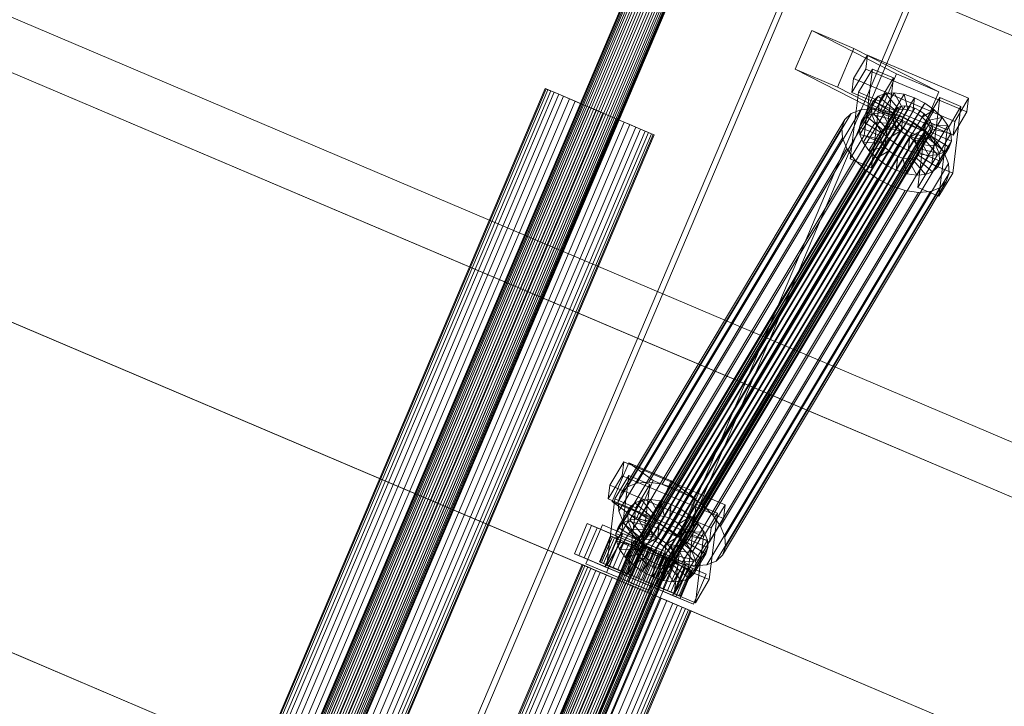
# Model space of a CAD drawing. Header units: millimetres. Extents: x -4738 to 65662, y -68080 to 6847.
# Tile 555 of 656: x 20043 to 20464, y -18955 to -18662. Entities that reach past the tile are written whole.
import ezdxf

# ---------------------------------------------------------------- set-up
doc = ezdxf.new("R2010")
doc.units = ezdxf.units.MM
doc.layers.add('superior_C10', color=7, linetype='Continuous', lineweight=0)

msp = doc.modelspace()

# ---------------------------------------------------------------- linework, layer by layer
at = {"layer": 'superior_C10'}
for p, q in [((27880.277, -21988.995), (18436.834, -17980.274)), ((18437.764, -17980.669), (27881.207, -21989.39)), ((21080.319, -18928.609), (19998.148, -18469.229)), ((20007.375, -18473.146), (21089.546, -18932.526)), ((21116.304, -18943.884), (20034.133, -18484.505)), ((20041.514, -18487.638), (21123.686, -18947.018)), ((20332.979, -18578.773), (19989.12, -19388.811)), ((19989.273, -19388.876), (20333.132, -18578.838)), ((20333.389, -18578.947), (19989.53, -19388.985)), ((20333.839, -18579.138), (19989.98, -19389.176)), ((20334.335, -18579.349), (19990.476, -19389.387)), ((20335.05, -18579.652), (19991.191, -19389.69)), ((20335.752, -18579.95), (19991.893, -19389.988)), ((20336.684, -18580.346), (19992.825, -19390.384)), ((20337.544, -18580.711), (19993.685, -19390.749)), ((20338.629, -18581.172), (19994.77, -19391.209)), ((20339.588, -18581.579), (19995.729, -19391.616)), ((20340.752, -18582.073), (19996.893, -19392.111)), ((20341.745, -18582.494), (19997.886, -19392.532)), ((20342.91, -18582.989), (19999.05, -19393.026)), ((20343.868, -18583.396), (20000.009, -19393.433)), ((20344.954, -18583.856), (20001.094, -19393.894)), ((20345.813, -18584.221), (20001.954, -19394.259)), ((20346.745, -18584.617), (20002.886, -19394.655)), ((20347.447, -18584.915), (20003.588, -19394.953)), ((20348.162, -18585.218), (20004.303, -19395.256)), ((20348.659, -18585.429), (20004.799, -19395.467)), ((20349.108, -18585.62), (20005.249, -19395.658)), ((20349.365, -18585.729), (20005.506, -19395.767)), ((20349.518, -18585.794), (20005.659, -19395.832)), ((20051.847, -19399.143), (20383.983, -18616.72)), ((20386.198, -18617.66), (20054.061, -19400.083)), ((20429.795, -18636.167), (20097.659, -19418.59)), ((20099.873, -19419.53), (20432.01, -18637.107)), ((20362.38, -18821.24), (19956.437, -18648.918)), ((19957.536, -18649.385), (20363.478, -18821.707)), ((20374.489, -18682.746), (20381.569, -18666.198)), ((20381.569, -18666.198), (20399.605, -18673.855)), ((20381.569, -18666.198), (20417.841, -18684.712)), ((20399.605, -18673.855), (20392.525, -18690.402)), ((20399.414, -18686.692), (20405.366, -18676.76)), ((20399.605, -18673.855), (20435.877, -18692.368)), ((20405.366, -18676.76), (20404.642, -18682.684)), ((20405.366, -18676.76), (20448.673, -18695.087)), ((20392.525, -18690.402), (20374.489, -18682.746)), ((20410.761, -18701.259), (20374.489, -18682.746)), ((20404.642, -18682.684), (20398.69, -18692.616)), ((20401.541, -18692.576), (20407.493, -18682.644)), ((20407.493, -18682.644), (20404.018, -18711.079)), ((20447.949, -18701.011), (20404.642, -18682.684)), ((20407.493, -18682.644), (20416.516, -18686.463)), ((20417.841, -18684.712), (20410.761, -18701.259)), ((20435.877, -18692.368), (20417.841, -18684.712)), ((20398.69, -18692.616), (20399.414, -18686.692)), ((20442.721, -18705.019), (20399.414, -18686.692)), ((20416.516, -18686.463), (20410.564, -18696.395)), ((20413.04, -18714.897), (20416.516, -18686.463)), ((20267.562, -18690.983), (20024.399, -19263.808)), ((20024.832, -19263.992), (20267.995, -18691.166)), ((20268.72, -18691.474), (20025.557, -19264.3)), ((20269.988, -18692.013), (20026.825, -19264.838)), ((20271.389, -18692.607), (20028.226, -19265.433)), ((20273.407, -18693.464), (20030.244, -19266.289)), ((20267.562, -18690.983), (20268.72, -18691.474)), ((20267.995, -18691.166), (20267.562, -18690.983)), ((20269.988, -18692.013), (20267.995, -18691.166)), ((20268.72, -18691.474), (20271.389, -18692.607)), ((20273.407, -18693.464), (20269.988, -18692.013)), ((20271.389, -18692.607), (20275.388, -18694.305)), ((20278.018, -18695.421), (20273.407, -18693.464)), ((20392.525, -18690.402), (20428.798, -18708.915)), ((20398.066, -18721.011), (20401.541, -18692.576)), ((20398.69, -18692.616), (20441.997, -18710.943)), ((20410.564, -18696.395), (20401.541, -18692.576)), ((20413.056, -18693.093), (20407.955, -18701.606)), ((20410.047, -18694.271), (20413.056, -18693.093)), ((20416.825, -18692.807), (20411.724, -18701.32)), ((20413.056, -18693.093), (20416.825, -18692.807)), ((20418.924, -18699.982), (20413.056, -18693.093)), ((20421.097, -18693.432), (20415.995, -18701.945)), ((20420.709, -18699.846), (20416.825, -18692.807)), ((20416.825, -18692.807), (20421.097, -18693.432)), ((20422.733, -18700.142), (20421.097, -18693.432)), ((20421.097, -18693.432), (20425.581, -18694.926)), ((20428.798, -18708.915), (20435.877, -18692.368)), ((20275.388, -18694.305), (20032.225, -19267.13)), ((20278.018, -18695.421), (20034.855, -19268.247)), ((20280.445, -18696.451), (20037.281, -19269.277)), ((20283.507, -18697.751), (20040.344, -19270.577)), ((20275.388, -18694.305), (20280.445, -18696.451)), ((20283.507, -18697.751), (20278.018, -18695.421)), ((20280.445, -18696.451), (20286.213, -18698.9)), ((20289.5, -18700.295), (20283.507, -18697.751)), ((20408.003, -18696.261), (20402.901, -18704.774)), ((20410.047, -18694.271), (20404.946, -18702.785)), ((20407.063, -18698.927), (20408.003, -18696.261)), ((20410.564, -18696.395), (20407.089, -18724.829)), ((20408.003, -18696.261), (20410.047, -18694.271)), ((20416.53, -18701.482), (20408.003, -18696.261)), ((20417.499, -18700.54), (20410.047, -18694.271)), ((20425.581, -18694.926), (20420.479, -18703.44)), ((20424.857, -18700.85), (20425.581, -18694.926)), ((20429.971, -18697.187), (20424.869, -18705.701)), ((20425.581, -18694.926), (20429.971, -18697.187)), ((20426.936, -18701.921), (20429.971, -18697.187)), ((20429.971, -18697.187), (20433.968, -18700.061)), ((20430.413, -18704.795), (20436.365, -18694.863)), ((20436.365, -18694.863), (20432.89, -18723.297)), ((20436.365, -18694.863), (20445.387, -18698.681)), ((20448.673, -18695.087), (20442.721, -18705.019)), ((20447.949, -18701.011), (20448.673, -18695.087)), ((20286.213, -18698.9), (20043.05, -19271.725)), ((20289.5, -18700.295), (20046.337, -19273.121)), ((20292.302, -18701.484), (20049.138, -19274.31)), ((20286.213, -18698.9), (20292.302, -18701.484)), ((20295.588, -18702.88), (20289.5, -18700.295)), ((20292.302, -18701.484), (20298.294, -18704.028)), ((20398.476, -18701.61), (20302.822, -18861.233)), ((20305.976, -18886.489), (20416.935, -18701.326)), ((20417.381, -18700.064), (20306.422, -18885.226)), ((20402.499, -18700.035), (20306.845, -18859.658)), ((20418.349, -18699.121), (20307.39, -18884.283)), ((20419.774, -18698.563), (20308.815, -18883.725)), ((20421.56, -18698.427), (20310.601, -18883.59)), ((20407.537, -18699.653), (20311.883, -18859.276)), ((20423.583, -18698.724), (20312.624, -18883.886)), ((20425.707, -18699.431), (20314.748, -18884.594)), ((20427.786, -18700.502), (20316.827, -18885.665)), ((20413.248, -18700.489), (20317.594, -18860.111)), ((20429.68, -18701.864), (20318.721, -18887.026)), ((20395.743, -18704.27), (20398.476, -18701.61)), ((20398.476, -18701.61), (20402.499, -18700.035)), ((20401.961, -18707.44), (20407.063, -18698.927)), ((20402.499, -18700.035), (20407.537, -18699.653)), ((20407.955, -18701.606), (20404.946, -18702.785)), ((20407.291, -18702.087), (20407.063, -18698.927)), ((20407.063, -18698.927), (20416.085, -18702.745)), ((20407.537, -18699.653), (20413.248, -18700.489)), ((20411.724, -18701.32), (20407.955, -18701.606)), ((20407.955, -18701.606), (20413.822, -18708.495)), ((20410.761, -18701.259), (20428.798, -18708.915)), ((20411.429, -18709.996), (20416.53, -18701.482)), ((20415.995, -18701.945), (20411.724, -18701.32)), ((20411.724, -18701.32), (20415.608, -18708.359)), ((20412.397, -18709.053), (20417.499, -18700.54)), ((20413.248, -18700.489), (20419.242, -18702.486)), ((20413.822, -18708.495), (20418.924, -18699.982)), ((20415.608, -18708.359), (20420.709, -18699.846)), ((20420.479, -18703.44), (20415.995, -18701.945)), ((20415.995, -18701.945), (20417.631, -18708.656)), ((20416.53, -18701.482), (20416.085, -18702.745)), ((20417.499, -18700.54), (20416.53, -18701.482)), ((20416.935, -18701.326), (20417.381, -18700.064)), ((20417.043, -18702.823), (20416.935, -18701.326)), ((20417.381, -18700.064), (20418.349, -18699.121)), ((20418.924, -18699.982), (20417.499, -18700.54)), ((20417.631, -18708.656), (20422.733, -18700.142)), ((20418.349, -18699.121), (20419.774, -18698.563)), ((20420.709, -18699.846), (20418.924, -18699.982)), ((20419.755, -18709.363), (20424.857, -18700.85)), ((20419.774, -18698.563), (20421.56, -18698.427)), ((20422.733, -18700.142), (20420.709, -18699.846)), ((20421.56, -18698.427), (20423.583, -18698.724)), ((20421.835, -18710.434), (20426.936, -18701.921)), ((20424.857, -18700.85), (20422.733, -18700.142)), ((20423.583, -18698.724), (20425.707, -18699.431)), ((20426.936, -18701.921), (20424.857, -18700.85)), ((20425.707, -18699.431), (20427.786, -18700.502)), ((20428.829, -18703.283), (20426.936, -18701.921)), ((20427.786, -18700.502), (20429.68, -18701.864)), ((20428.829, -18703.283), (20433.968, -18700.061)), ((20433.968, -18700.061), (20428.866, -18708.575)), ((20429.68, -18701.864), (20431.258, -18703.423)), ((20433.968, -18700.061), (20437.299, -18703.353)), ((20445.387, -18698.681), (20439.435, -18708.613)), ((20441.912, -18727.115), (20445.387, -18698.681)), ((20441.997, -18710.943), (20447.949, -18701.011)), ((20295.588, -18702.88), (20052.425, -19275.705)), ((20298.294, -18704.028), (20055.131, -19276.854)), ((20301.357, -18705.328), (20058.194, -19278.154)), ((20301.357, -18705.328), (20295.588, -18702.88)), ((20298.294, -18704.028), (20303.783, -18706.358)), ((20395.743, -18704.27), (20300.089, -18863.893)), ((20306.413, -18707.475), (20301.357, -18705.328)), ((20417.043, -18702.823), (20306.084, -18887.986)), ((20417.697, -18704.452), (20306.738, -18889.615)), ((20418.853, -18706.103), (20307.894, -18891.265)), ((20431.258, -18703.423), (20320.299, -18888.585)), ((20432.413, -18705.073), (20321.454, -18890.235)), ((20419.242, -18702.486), (20323.588, -18862.109)), ((20425.111, -18705.509), (20329.456, -18865.132)), ((20394.486, -18707.834), (20395.743, -18704.27)), ((20402.901, -18704.774), (20401.961, -18707.44)), ((20407.291, -18702.087), (20402.189, -18710.6)), ((20404.946, -18702.785), (20402.901, -18704.774)), ((20402.901, -18704.774), (20411.429, -18709.996)), ((20408.672, -18705.527), (20403.57, -18714.04)), ((20404.946, -18702.785), (20412.397, -18709.053)), ((20416.193, -18704.242), (20407.291, -18702.087)), ((20408.672, -18705.527), (20407.291, -18702.087)), ((20416.847, -18705.871), (20408.672, -18705.527)), ((20411.111, -18709.01), (20408.672, -18705.527)), ((20416.085, -18702.745), (20410.983, -18711.258)), ((20411.091, -18712.755), (20416.193, -18704.242)), ((20411.746, -18714.385), (20416.847, -18705.871)), ((20416.085, -18702.745), (20416.193, -18704.242)), ((20416.193, -18704.242), (20416.847, -18705.871)), ((20416.847, -18705.871), (20418.003, -18707.522)), ((20417.697, -18704.452), (20417.043, -18702.823)), ((20418.853, -18706.103), (20417.697, -18704.452)), ((20420.431, -18707.662), (20418.853, -18706.103)), ((20419.242, -18702.486), (20425.111, -18705.509)), ((20420.479, -18703.44), (20419.755, -18709.363)), ((20424.869, -18705.701), (20420.479, -18703.44)), ((20424.869, -18705.701), (20421.835, -18710.434)), ((20423.728, -18711.796), (20428.829, -18703.283)), ((20428.866, -18708.575), (20424.869, -18705.701)), ((20425.111, -18705.509), (20430.454, -18709.351)), ((20425.306, -18713.355), (20430.408, -18704.842)), ((20426.938, -18733.229), (20430.413, -18704.795)), ((20430.408, -18704.842), (20428.829, -18703.283)), ((20430.408, -18704.842), (20437.299, -18703.353)), ((20431.563, -18706.492), (20430.408, -18704.842)), ((20439.435, -18708.613), (20430.413, -18704.795)), ((20431.258, -18703.423), (20432.413, -18705.073)), ((20437.299, -18703.353), (20432.198, -18711.866)), ((20432.413, -18705.073), (20433.067, -18706.702)), ((20437.299, -18703.353), (20439.739, -18706.837)), ((20442.721, -18705.019), (20441.997, -18710.943)), ((20303.783, -18706.358), (20060.62, -19279.184)), ((20306.413, -18707.475), (20063.25, -19280.3)), ((20308.394, -18708.316), (20065.231, -19281.141)), ((20310.412, -18709.172), (20067.249, -19281.998)), ((20311.813, -18709.767), (20068.65, -19282.592)), ((20313.081, -18710.305), (20069.918, -19283.131)), ((20298.832, -18867.457), (20394.486, -18707.834)), ((20303.783, -18706.358), (20308.394, -18708.316)), ((20310.412, -18709.172), (20306.413, -18707.475)), ((20308.394, -18708.316), (20311.813, -18709.767)), ((20420.431, -18707.662), (20309.472, -18892.824)), ((20313.081, -18710.305), (20310.412, -18709.172)), ((20422.324, -18709.023), (20311.365, -18894.186)), ((20311.813, -18709.767), (20313.807, -18710.613)), ((20314.239, -18710.797), (20313.081, -18710.305)), ((20424.404, -18710.094), (20313.445, -18895.257)), ((20431.762, -18710.404), (20320.803, -18895.567)), ((20432.73, -18709.462), (20321.771, -18894.624)), ((20433.067, -18706.702), (20322.108, -18891.865)), ((20433.175, -18708.199), (20322.217, -18893.362)), ((20430.454, -18709.351), (20334.8, -18868.974)), ((20394.791, -18712.059), (20394.486, -18707.834)), ((20410.983, -18711.258), (20401.961, -18707.44)), ((20401.961, -18707.44), (20402.189, -18710.6)), ((20411.111, -18709.01), (20406.009, -18717.524)), ((20410.983, -18711.258), (20411.429, -18709.996)), ((20418.003, -18707.522), (20411.111, -18709.01)), ((20414.443, -18712.302), (20411.111, -18709.01)), ((20411.429, -18709.996), (20412.397, -18709.053)), ((20412.397, -18709.053), (20413.822, -18708.495)), ((20412.901, -18716.035), (20418.003, -18707.522)), ((20413.822, -18708.495), (20415.608, -18708.359)), ((20419.581, -18709.081), (20414.443, -18712.302)), ((20414.479, -18717.594), (20419.581, -18709.081)), ((20415.608, -18708.359), (20417.631, -18708.656)), ((20416.372, -18718.955), (20421.474, -18710.442)), ((20417.631, -18708.656), (20419.755, -18709.363)), ((20418.003, -18707.522), (20419.581, -18709.081)), ((20421.474, -18710.442), (20418.44, -18715.176)), ((20419.581, -18709.081), (20421.474, -18710.442)), ((20419.755, -18709.363), (20421.835, -18710.434)), ((20422.324, -18709.023), (20420.431, -18707.662)), ((20421.474, -18710.442), (20423.553, -18711.513)), ((20421.835, -18710.434), (20423.728, -18711.796)), ((20424.404, -18710.094), (20422.324, -18709.023)), ((20428.866, -18708.575), (20423.728, -18711.796)), ((20426.528, -18710.802), (20424.404, -18710.094)), ((20426.462, -18715.005), (20431.563, -18706.492)), ((20427.116, -18716.634), (20432.217, -18708.121)), ((20427.224, -18718.131), (20432.325, -18709.618)), ((20432.198, -18711.866), (20428.866, -18708.575)), ((20431.762, -18710.404), (20430.336, -18710.962)), ((20430.454, -18709.351), (20434.908, -18713.751)), ((20432.217, -18708.121), (20431.563, -18706.492)), ((20431.563, -18706.492), (20439.739, -18706.837)), ((20432.73, -18709.462), (20431.762, -18710.404)), ((20431.88, -18710.881), (20432.325, -18709.618)), ((20432.325, -18709.618), (20432.217, -18708.121)), ((20432.217, -18708.121), (20441.119, -18710.276)), ((20432.325, -18709.618), (20441.347, -18713.436)), ((20433.175, -18708.199), (20432.73, -18709.462)), ((20433.067, -18706.702), (20433.175, -18708.199)), ((20439.739, -18706.837), (20434.637, -18715.35)), ((20439.435, -18708.613), (20435.96, -18737.047)), ((20441.119, -18710.276), (20436.018, -18718.789)), ((20439.739, -18706.837), (20441.119, -18710.276)), ((20441.119, -18710.276), (20441.347, -18713.436)), ((20313.807, -18710.613), (20070.643, -19283.439)), ((20314.239, -18710.797), (20071.076, -19283.622)), ((20394.791, -18712.059), (20299.137, -18871.682)), ((20313.807, -18710.613), (20314.239, -18710.797)), ((20426.528, -18710.802), (20315.569, -18895.964)), ((20428.551, -18711.098), (20317.592, -18896.261)), ((20430.336, -18710.962), (20319.377, -18896.125)), ((20434.908, -18713.751), (20339.254, -18873.374)), ((20396.637, -18716.657), (20394.791, -18712.059)), ((20404.018, -18711.079), (20398.066, -18721.011)), ((20402.189, -18710.6), (20411.091, -18712.755)), ((20402.189, -18710.6), (20403.57, -18714.04)), ((20403.57, -18714.04), (20411.746, -18714.385)), ((20403.57, -18714.04), (20406.009, -18717.524)), ((20413.04, -18714.897), (20404.018, -18711.079)), ((20414.443, -18712.302), (20409.341, -18720.815)), ((20411.091, -18712.755), (20410.983, -18711.258)), ((20411.746, -18714.385), (20411.091, -18712.755)), ((20412.901, -18716.035), (20411.746, -18714.385)), ((20418.44, -18715.176), (20414.443, -18712.302)), ((20418.452, -18720.026), (20423.553, -18711.513)), ((20420.576, -18720.734), (20425.677, -18712.221)), ((20422.599, -18721.03), (20427.701, -18712.517)), ((20423.553, -18711.513), (20422.829, -18717.437)), ((20423.553, -18711.513), (20425.677, -18712.221)), ((20423.728, -18711.796), (20425.306, -18713.355)), ((20424.385, -18720.895), (20429.486, -18712.381)), ((20432.198, -18711.866), (20425.306, -18713.355)), ((20425.306, -18713.355), (20426.462, -18715.005)), ((20425.677, -18712.221), (20427.313, -18718.931)), ((20425.677, -18712.221), (20427.701, -18712.517)), ((20425.81, -18720.336), (20430.911, -18711.823)), ((20428.551, -18711.098), (20426.528, -18710.802)), ((20426.778, -18719.394), (20431.88, -18710.881)), ((20427.701, -18712.517), (20429.486, -18712.381)), ((20427.701, -18712.517), (20431.585, -18719.556)), ((20430.336, -18710.962), (20428.551, -18711.098)), ((20429.486, -18712.381), (20430.911, -18711.823)), ((20429.486, -18712.381), (20435.354, -18719.27)), ((20430.911, -18711.823), (20431.88, -18710.881)), ((20430.911, -18711.823), (20438.363, -18718.092)), ((20431.88, -18710.881), (20440.407, -18716.102)), ((20434.637, -18715.35), (20432.198, -18711.866)), ((20434.908, -18713.751), (20438.169, -18718.408)), ((20441.347, -18713.436), (20436.246, -18721.949)), ((20441.347, -18713.436), (20440.407, -18716.102)), ((20396.637, -18716.657), (20300.983, -18876.28)), ((20438.169, -18718.408), (20342.515, -18878.031)), ((20399.898, -18721.314), (20396.637, -18716.657)), ((20406.009, -18717.524), (20412.901, -18716.035)), ((20406.009, -18717.524), (20409.341, -18720.815)), ((20407.089, -18724.829), (20413.04, -18714.897)), ((20409.341, -18720.815), (20414.479, -18717.594)), ((20414.479, -18717.594), (20412.901, -18716.035)), ((20418.44, -18715.176), (20413.338, -18723.689)), ((20416.372, -18718.955), (20414.479, -18717.594)), ((20422.829, -18717.437), (20417.728, -18725.95)), ((20422.829, -18717.437), (20418.44, -18715.176)), ((20427.313, -18718.931), (20422.829, -18717.437)), ((20434.637, -18715.35), (20426.462, -18715.005)), ((20426.462, -18715.005), (20427.116, -18716.634)), ((20427.224, -18718.131), (20426.778, -18719.394)), ((20436.018, -18718.789), (20427.116, -18716.634)), ((20427.116, -18716.634), (20427.224, -18718.131)), ((20436.246, -18721.949), (20427.224, -18718.131)), ((20438.363, -18718.092), (20433.261, -18726.605)), ((20436.018, -18718.789), (20434.637, -18715.35)), ((20440.407, -18716.102), (20435.306, -18724.615)), ((20438.363, -18718.092), (20435.354, -18719.27)), ((20436.246, -18721.949), (20436.018, -18718.789)), ((20438.169, -18718.408), (20440.015, -18723.006)), ((20440.407, -18716.102), (20438.363, -18718.092)), ((20399.898, -18721.314), (20304.244, -18880.937)), ((20440.015, -18723.006), (20344.361, -18882.629)), ((20398.066, -18721.011), (20407.089, -18724.829)), ((20404.352, -18725.714), (20399.898, -18721.314)), ((20409.341, -18720.815), (20413.338, -18723.689)), ((20413.338, -18723.689), (20416.372, -18718.955)), ((20418.452, -18720.026), (20416.372, -18718.955)), ((20417.728, -18725.95), (20418.452, -18720.026)), ((20420.576, -18720.734), (20418.452, -18720.026)), ((20422.212, -18727.444), (20420.576, -18720.734)), ((20422.599, -18721.03), (20420.576, -18720.734)), ((20427.313, -18718.931), (20422.212, -18727.444)), ((20424.385, -18720.895), (20422.599, -18721.03)), ((20426.483, -18728.069), (20422.599, -18721.03)), ((20425.81, -18720.336), (20424.385, -18720.895)), ((20430.252, -18727.783), (20424.385, -18720.895)), ((20426.778, -18719.394), (20425.81, -18720.336)), ((20433.261, -18726.605), (20425.81, -18720.336)), ((20431.585, -18719.556), (20426.483, -18728.069)), ((20435.306, -18724.615), (20426.778, -18719.394)), ((20431.585, -18719.556), (20427.313, -18718.931)), ((20435.354, -18719.27), (20430.252, -18727.783)), ((20435.354, -18719.27), (20431.585, -18719.556)), ((20435.306, -18724.615), (20436.246, -18721.949)), ((20440.015, -18723.006), (20440.32, -18727.231)), ((20404.352, -18725.714), (20308.698, -18885.337)), ((20440.32, -18727.231), (20344.665, -18886.854)), ((20409.695, -18729.556), (20404.352, -18725.714)), ((20413.338, -18723.689), (20417.728, -18725.95)), ((20417.728, -18725.95), (20422.212, -18727.444)), ((20432.89, -18723.297), (20426.938, -18733.229)), ((20430.252, -18727.783), (20433.261, -18726.605)), ((20441.912, -18727.115), (20432.89, -18723.297)), ((20433.261, -18726.605), (20435.306, -18724.615)), ((20435.96, -18737.047), (20441.912, -18727.115)), ((20440.32, -18727.231), (20439.063, -18730.795)), ((20409.695, -18729.556), (20314.041, -18889.179)), ((20439.063, -18730.795), (20343.409, -18890.417)), ((20415.564, -18732.579), (20409.695, -18729.556)), ((20422.212, -18727.444), (20426.483, -18728.069)), ((20426.483, -18728.069), (20430.252, -18727.783)), ((20439.063, -18730.795), (20436.33, -18733.455)), ((19905.421, -18734.05), (20311.364, -18906.372)), ((20312.463, -18906.839), (19906.52, -18734.517)), ((20415.564, -18732.579), (20319.91, -18892.202)), ((20421.558, -18734.576), (20325.904, -18894.199)), ((20427.269, -18735.412), (20331.615, -18895.035)), ((20432.307, -18735.03), (20336.653, -18894.653)), ((20436.33, -18733.455), (20340.676, -18893.078)), ((20421.558, -18734.576), (20415.564, -18732.579)), ((20427.269, -18735.412), (20421.558, -18734.576)), ((20426.938, -18733.229), (20435.96, -18737.047)), ((20432.307, -18735.03), (20427.269, -18735.412)), ((20436.33, -18733.455), (20432.307, -18735.03)), ((20362.38, -18821.24), (20311.364, -18906.372)), ((20312.463, -18906.839), (20363.478, -18821.707)), ((20903.637, -19051.002), (20362.38, -18821.24)), ((20363.478, -18821.707), (20362.38, -18821.24)), ((20363.478, -18821.707), (20904.735, -19051.469)), ((20295.257, -18860.504), (20301.209, -18850.571)), ((20296.215, -18867.535), (20303.394, -18851.049)), ((20301.209, -18850.571), (20300.485, -18856.495)), ((20301.209, -18850.571), (20344.516, -18868.899)), ((20303.394, -18851.049), (20321.43, -18858.705)), ((20303.394, -18851.049), (20313.734, -18858.554)), ((19854.624, -18853.715), (20260.567, -19026.037)), ((20261.665, -19026.503), (19855.723, -18854.182)), ((20300.485, -18856.495), (20294.533, -18866.427)), ((20297.385, -18866.388), (20303.336, -18856.456)), ((20303.336, -18856.456), (20299.861, -18884.89)), ((20343.792, -18874.823), (20300.485, -18856.495)), ((20303.336, -18856.456), (20312.359, -18860.274)), ((20294.533, -18866.427), (20295.257, -18860.504)), ((20338.564, -18878.831), (20295.257, -18860.504)), ((20302.822, -18861.233), (20300.089, -18863.893)), ((20306.845, -18859.658), (20302.822, -18861.233)), ((20312.359, -18860.274), (20306.407, -18870.206)), ((20313.734, -18858.554), (20306.555, -18875.04)), ((20311.883, -18859.276), (20306.845, -18859.658)), ((20308.884, -18888.708), (20312.359, -18860.274)), ((20317.594, -18860.111), (20311.883, -18859.276)), ((20331.77, -18866.21), (20313.734, -18858.554)), ((20321.43, -18858.705), (20314.251, -18875.191)), ((20323.588, -18862.109), (20317.594, -18860.111)), ((20321.43, -18858.705), (20331.77, -18866.21)), ((20300.089, -18863.893), (20298.832, -18867.457)), ((20329.456, -18865.132), (20323.588, -18862.109)), ((20324.591, -18882.696), (20331.77, -18866.21)), ((20334.8, -18868.974), (20329.456, -18865.132)), ((20293.909, -18894.822), (20297.385, -18866.388)), ((20294.533, -18866.427), (20337.84, -18884.755)), ((20314.251, -18875.191), (20296.215, -18867.535)), ((20306.555, -18875.04), (20296.215, -18867.535)), ((20306.407, -18870.206), (20297.385, -18866.388)), ((20303.846, -18870.073), (20298.744, -18878.586)), ((20298.832, -18867.457), (20299.137, -18871.682)), ((20305.89, -18868.083), (20300.789, -18876.596)), ((20302.906, -18872.739), (20303.846, -18870.073)), ((20306.407, -18870.206), (20302.932, -18898.641)), ((20308.899, -18866.905), (20303.798, -18875.418)), ((20303.846, -18870.073), (20305.89, -18868.083)), ((20312.373, -18875.294), (20303.846, -18870.073)), ((20305.89, -18868.083), (20308.899, -18866.905)), ((20313.342, -18874.351), (20305.89, -18868.083)), ((20312.668, -18866.618), (20307.567, -18875.132)), ((20308.899, -18866.905), (20312.668, -18866.618)), ((20314.767, -18873.793), (20308.899, -18866.905)), ((20316.94, -18867.244), (20311.839, -18875.757)), ((20316.552, -18873.658), (20312.668, -18866.618)), ((20312.668, -18866.618), (20316.94, -18867.244)), ((20321.424, -18868.738), (20316.322, -18877.251)), ((20318.576, -18873.954), (20316.94, -18867.244)), ((20316.94, -18867.244), (20321.424, -18868.738)), ((20320.7, -18874.662), (20321.424, -18868.738)), ((20321.424, -18868.738), (20325.814, -18870.999)), ((20326.256, -18878.606), (20332.208, -18868.674)), ((20332.208, -18868.674), (20328.733, -18897.108)), ((20332.208, -18868.674), (20341.23, -18872.492)), ((20339.254, -18873.374), (20334.8, -18868.974)), ((20344.516, -18868.899), (20338.564, -18878.831)), ((20343.792, -18874.823), (20344.516, -18868.899)), ((20297.804, -18881.252), (20302.906, -18872.739)), ((20299.137, -18871.682), (20300.983, -18876.28)), ((20303.134, -18875.899), (20302.906, -18872.739)), ((20302.906, -18872.739), (20311.928, -18876.557)), ((20308.24, -18882.865), (20313.342, -18874.351)), ((20309.666, -18882.307), (20314.767, -18873.793)), ((20311.451, -18882.171), (20316.552, -18873.658)), ((20313.342, -18874.351), (20312.373, -18875.294)), ((20314.767, -18873.793), (20313.342, -18874.351)), ((20313.474, -18882.467), (20318.576, -18873.954)), ((20316.552, -18873.658), (20314.767, -18873.793)), ((20315.598, -18883.175), (20320.7, -18874.662)), ((20318.576, -18873.954), (20316.552, -18873.658)), ((20320.7, -18874.662), (20318.576, -18873.954)), ((20322.779, -18875.733), (20320.7, -18874.662)), ((20325.814, -18870.999), (20320.712, -18879.512)), ((20322.779, -18875.733), (20325.814, -18870.999)), ((20324.673, -18877.094), (20329.811, -18873.873)), ((20329.811, -18873.873), (20324.709, -18882.386)), ((20325.814, -18870.999), (20329.811, -18873.873)), ((20329.811, -18873.873), (20333.142, -18877.164)), ((20341.23, -18872.492), (20335.278, -18882.424)), ((20337.755, -18900.927), (20341.23, -18872.492)), ((20342.515, -18878.031), (20339.254, -18873.374)), ((20280.116, -18889.848), (20285.586, -18876.961)), ((20287.432, -18877.745), (20281.961, -18890.632)), ((20284.297, -18891.623), (20289.768, -18878.736)), ((20285.021, -18894.103), (20292.054, -18877.534)), ((20285.586, -18876.961), (20328.873, -18895.337)), ((20285.586, -18876.961), (20287.432, -18877.745)), ((20330.718, -18896.12), (20287.432, -18877.745)), ((20289.768, -18878.736), (20298.786, -18882.565)), ((20289.768, -18878.736), (20298.626, -18882.497)), ((20292.054, -18877.534), (20310.091, -18885.191)), ((20292.054, -18877.534), (20300.838, -18881.263)), ((20298.744, -18878.586), (20297.804, -18881.252)), ((20303.134, -18875.899), (20298.032, -18884.412)), ((20300.789, -18876.596), (20298.744, -18878.586)), ((20298.744, -18878.586), (20307.272, -18883.807)), ((20303.798, -18875.418), (20300.789, -18876.596)), ((20300.789, -18876.596), (20308.24, -18882.865)), ((20300.983, -18876.28), (20304.244, -18880.937)), ((20312.036, -18878.054), (20303.134, -18875.899)), ((20304.515, -18879.338), (20303.134, -18875.899)), ((20307.567, -18875.132), (20303.798, -18875.418)), ((20303.798, -18875.418), (20309.666, -18882.307)), ((20306.555, -18875.04), (20324.591, -18882.696)), ((20311.928, -18876.557), (20306.827, -18885.07)), ((20306.935, -18886.567), (20312.036, -18878.054)), ((20307.272, -18883.807), (20312.373, -18875.294)), ((20311.839, -18875.757), (20307.567, -18875.132)), ((20307.567, -18875.132), (20311.451, -18882.171)), ((20316.322, -18877.251), (20311.839, -18875.757)), ((20311.839, -18875.757), (20313.474, -18882.467)), ((20312.373, -18875.294), (20311.928, -18876.557)), ((20311.928, -18876.557), (20312.036, -18878.054)), ((20312.036, -18878.054), (20312.69, -18879.683)), ((20314.251, -18875.191), (20324.591, -18882.696)), ((20316.322, -18877.251), (20315.598, -18883.175)), ((20320.712, -18879.512), (20316.322, -18877.251)), ((20317.678, -18884.246), (20322.779, -18875.733)), ((20319.571, -18885.607), (20324.673, -18877.094)), ((20321.149, -18887.166), (20326.251, -18878.653)), ((20324.673, -18877.094), (20322.779, -18875.733)), ((20322.781, -18907.041), (20326.256, -18878.606)), ((20326.251, -18878.653), (20324.673, -18877.094)), ((20326.251, -18878.653), (20333.142, -18877.164)), ((20327.406, -18880.303), (20326.251, -18878.653)), ((20335.278, -18882.424), (20326.256, -18878.606)), ((20333.142, -18877.164), (20328.041, -18885.677)), ((20333.142, -18877.164), (20335.582, -18880.648)), ((20337.84, -18884.755), (20343.792, -18874.823)), ((20338.564, -18878.831), (20337.84, -18884.755)), ((20344.361, -18882.629), (20342.515, -18878.031)), ((20295.471, -18882.244), (20290.782, -18893.29)), ((20291.105, -18893.427), (20295.794, -18882.381)), ((20296.337, -18882.611), (20291.648, -18893.657)), ((20297.286, -18883.014), (20292.597, -18894.06)), ((20298.626, -18882.497), (20293.155, -18895.384)), ((20298.786, -18882.565), (20293.316, -18895.452)), ((20300.838, -18881.263), (20293.805, -18897.832)), ((20304.659, -18886.144), (20295.471, -18882.244)), ((20295.471, -18882.244), (20296.337, -18882.611)), ((20295.794, -18882.381), (20295.471, -18882.244)), ((20297.286, -18883.014), (20295.794, -18882.381)), ((20295.794, -18882.381), (20304.812, -18886.209)), ((20305.069, -18886.318), (20296.337, -18882.611)), ((20296.337, -18882.611), (20298.334, -18883.459)), ((20305.519, -18886.509), (20297.286, -18883.014)), ((20299.843, -18884.1), (20297.286, -18883.014)), ((20306.827, -18885.07), (20297.804, -18881.252)), ((20297.804, -18881.252), (20298.032, -18884.412)), ((20307.644, -18886.325), (20298.626, -18882.497)), ((20307.644, -18886.325), (20298.786, -18882.565)), ((20304.515, -18879.338), (20299.413, -18887.851)), ((20318.875, -18888.919), (20300.838, -18881.263)), ((20306.954, -18882.822), (20301.852, -18891.335)), ((20304.244, -18880.937), (20308.698, -18885.337)), ((20312.69, -18879.683), (20304.515, -18879.338)), ((20306.954, -18882.822), (20304.515, -18879.338)), ((20313.846, -18881.333), (20306.954, -18882.822)), ((20310.286, -18886.113), (20306.954, -18882.822)), ((20307.272, -18883.807), (20308.24, -18882.865)), ((20307.589, -18888.196), (20312.69, -18879.683)), ((20308.24, -18882.865), (20309.666, -18882.307)), ((20308.744, -18889.846), (20313.846, -18881.333)), ((20309.666, -18882.307), (20311.451, -18882.171)), ((20315.424, -18882.892), (20310.286, -18886.113)), ((20310.322, -18891.405), (20315.424, -18882.892)), ((20311.451, -18882.171), (20313.474, -18882.467)), ((20312.69, -18879.683), (20313.846, -18881.333)), ((20313.474, -18882.467), (20315.598, -18883.175)), ((20313.846, -18881.333), (20315.424, -18882.892)), ((20315.424, -18882.892), (20317.317, -18884.253)), ((20320.712, -18879.512), (20317.678, -18884.246)), ((20324.709, -18882.386), (20319.571, -18885.607)), ((20324.709, -18882.386), (20320.712, -18879.512)), ((20322.305, -18888.817), (20327.406, -18880.303)), ((20322.959, -18890.446), (20328.06, -18881.933)), ((20328.041, -18885.677), (20324.709, -18882.386)), ((20328.06, -18881.933), (20327.406, -18880.303)), ((20327.406, -18880.303), (20335.582, -18880.648)), ((20328.168, -18883.429), (20328.06, -18881.933)), ((20328.06, -18881.933), (20336.963, -18884.087)), ((20335.582, -18880.648), (20330.48, -18889.161)), ((20335.278, -18882.424), (20331.803, -18910.859)), ((20335.582, -18880.648), (20336.963, -18884.087)), ((20344.665, -18886.854), (20344.361, -18882.629)), ((20305.441, -18884.303), (20189.779, -19156.77)), ((20189.932, -19156.835), (20305.594, -18884.368)), ((20305.851, -18884.477), (20190.189, -19156.944)), ((20306.3, -18884.668), (20190.639, -19157.135)), ((20306.797, -18884.879), (20191.135, -19157.346)), ((20307.512, -18885.182), (20191.85, -19157.649)), ((20308.214, -18885.48), (20192.552, -19157.947)), ((20309.145, -18885.876), (20193.484, -19158.343)), ((20310.005, -18886.241), (20194.344, -19158.708)), ((20311.09, -18886.701), (20195.429, -19159.169)), ((20312.049, -18887.109), (20196.388, -19159.576)), ((20298.334, -18883.459), (20293.645, -18894.505)), ((20299.861, -18884.89), (20293.909, -18894.822)), ((20299.843, -18884.1), (20295.154, -18895.146)), ((20301.325, -18884.729), (20296.636, -18895.775)), ((20298.032, -18884.412), (20306.935, -18886.567)), ((20298.032, -18884.412), (20299.413, -18887.851)), ((20306.015, -18886.72), (20298.334, -18883.459)), ((20298.334, -18883.459), (20301.325, -18884.729)), ((20303.292, -18885.564), (20298.603, -18896.61)), ((20306.73, -18887.023), (20299.843, -18884.1)), ((20303.292, -18885.564), (20299.843, -18884.1)), ((20308.884, -18888.708), (20299.861, -18884.89)), ((20299.97, -18897.19), (20304.659, -18886.144)), ((20304.812, -18886.209), (20300.123, -18897.255)), ((20300.38, -18897.364), (20305.069, -18886.318)), ((20305.107, -18886.334), (20300.418, -18897.38)), ((20300.83, -18897.555), (20305.519, -18886.509)), ((20307.432, -18887.321), (20301.325, -18884.729)), ((20301.325, -18884.729), (20305.107, -18886.334)), ((20301.326, -18897.766), (20306.015, -18886.72)), ((20302.041, -18898.069), (20306.73, -18887.023)), ((20302.173, -18899.212), (20307.644, -18886.325)), ((20307.398, -18887.307), (20302.709, -18898.353)), ((20302.743, -18898.367), (20307.432, -18887.321)), ((20310.091, -18885.191), (20303.057, -18901.76)), ((20308.364, -18887.717), (20303.292, -18885.564)), ((20307.398, -18887.307), (20303.292, -18885.564)), ((20305.069, -18886.318), (20304.659, -18886.144)), ((20304.659, -18886.144), (20304.812, -18886.209)), ((20304.812, -18886.209), (20305.519, -18886.509)), ((20306.015, -18886.72), (20305.069, -18886.318)), ((20309.224, -18888.082), (20305.107, -18886.334)), ((20305.107, -18886.334), (20309.422, -18888.166)), ((20310.286, -18886.113), (20305.184, -18894.626)), ((20305.441, -18884.303), (20305.851, -18884.477)), ((20305.594, -18884.368), (20305.441, -18884.303)), ((20305.519, -18886.509), (20306.73, -18887.023)), ((20306.3, -18884.668), (20305.594, -18884.368)), ((20305.851, -18884.477), (20306.797, -18884.879)), ((20306.422, -18885.226), (20305.976, -18886.489)), ((20305.976, -18886.489), (20306.084, -18887.986)), ((20307.432, -18887.321), (20306.015, -18886.72)), ((20307.512, -18885.182), (20306.3, -18884.668)), ((20307.39, -18884.283), (20306.422, -18885.226)), ((20306.73, -18887.023), (20308.364, -18887.717)), ((20306.797, -18884.879), (20308.214, -18885.48)), ((20306.827, -18885.07), (20307.272, -18883.807)), ((20306.935, -18886.567), (20306.827, -18885.07)), ((20307.589, -18888.196), (20306.935, -18886.567)), ((20308.815, -18883.725), (20307.39, -18884.283)), ((20310.309, -18888.542), (20307.398, -18887.307)), ((20311.881, -18889.21), (20307.398, -18887.307)), ((20309.224, -18888.082), (20307.432, -18887.321)), ((20309.145, -18885.876), (20307.512, -18885.182)), ((20308.214, -18885.48), (20310.005, -18886.241)), ((20308.698, -18885.337), (20314.041, -18889.179)), ((20310.601, -18883.59), (20308.815, -18883.725)), ((20311.09, -18886.701), (20309.145, -18885.876)), ((20310.005, -18886.241), (20312.049, -18887.109)), ((20310.091, -18885.191), (20318.875, -18888.919)), ((20314.283, -18888.987), (20310.286, -18886.113)), ((20312.624, -18883.886), (20310.601, -18883.59)), ((20313.214, -18887.603), (20311.09, -18886.701)), ((20312.049, -18887.109), (20314.207, -18888.024)), ((20312.216, -18892.767), (20317.317, -18884.253)), ((20314.748, -18884.594), (20312.624, -18883.886)), ((20317.317, -18884.253), (20314.283, -18888.987)), ((20314.295, -18893.838), (20319.397, -18885.325)), ((20316.827, -18885.665), (20314.748, -18884.594)), ((20315.598, -18883.175), (20317.678, -18884.246)), ((20316.419, -18894.546), (20321.52, -18886.032)), ((20318.721, -18887.026), (20316.827, -18885.665)), ((20317.317, -18884.253), (20319.397, -18885.325)), ((20317.678, -18884.246), (20319.571, -18885.607)), ((20318.442, -18894.842), (20323.544, -18886.328)), ((20319.397, -18885.325), (20318.673, -18891.248)), ((20320.299, -18888.585), (20318.721, -18887.026)), ((20319.397, -18885.325), (20321.52, -18886.032)), ((20319.571, -18885.607), (20321.149, -18887.166)), ((20320.228, -18894.706), (20325.329, -18886.193)), ((20328.041, -18885.677), (20321.149, -18887.166)), ((20321.149, -18887.166), (20322.305, -18888.817)), ((20321.52, -18886.032), (20323.156, -18892.742)), ((20321.52, -18886.032), (20323.544, -18886.328)), ((20321.653, -18894.148), (20326.755, -18885.635)), ((20322.621, -18893.205), (20327.723, -18884.692)), ((20323.067, -18891.943), (20328.168, -18883.429)), ((20323.544, -18886.328), (20325.329, -18886.193)), ((20323.544, -18886.328), (20327.428, -18893.368)), ((20325.329, -18886.193), (20326.755, -18885.635)), ((20325.329, -18886.193), (20331.197, -18893.082)), ((20326.755, -18885.635), (20327.723, -18884.692)), ((20326.755, -18885.635), (20334.206, -18891.903)), ((20327.723, -18884.692), (20328.168, -18883.429)), ((20327.723, -18884.692), (20336.251, -18889.914)), ((20330.48, -18889.161), (20328.041, -18885.677)), ((20328.168, -18883.429), (20337.191, -18887.248)), ((20336.963, -18884.087), (20331.861, -18892.601)), ((20337.191, -18887.248), (20332.089, -18895.761)), ((20337.191, -18887.248), (20336.251, -18889.914)), ((20336.963, -18884.087), (20337.191, -18887.248)), ((20343.409, -18890.417), (20344.665, -18886.854)), ((20313.214, -18887.603), (20197.552, -19160.07)), ((20314.207, -18888.024), (20198.545, -19160.491)), ((20315.371, -18888.519), (20199.709, -19160.986)), ((20316.33, -18888.926), (20200.668, -19161.393)), ((20317.415, -18889.386), (20201.753, -19161.853)), ((20318.275, -18889.751), (20202.613, -19162.218)), ((20319.207, -18890.147), (20203.545, -19162.614)), ((20319.909, -18890.445), (20204.247, -19162.912)), ((20320.624, -18890.748), (20204.962, -19163.215)), ((20321.12, -18890.959), (20205.458, -19163.426)), ((20321.569, -18891.15), (20205.908, -19163.617)), ((20321.826, -18891.259), (20206.165, -19163.726)), ((20321.98, -18891.324), (20206.318, -19163.791)), ((20323.403, -18908.223), (20280.116, -18889.848)), ((20281.961, -18890.632), (20280.116, -18889.848)), ((20281.961, -18890.632), (20325.248, -18909.007)), ((20299.413, -18887.851), (20307.589, -18888.196)), ((20299.413, -18887.851), (20301.852, -18891.335)), ((20301.852, -18891.335), (20308.744, -18889.846)), ((20301.852, -18891.335), (20305.184, -18894.626)), ((20302.932, -18898.641), (20308.884, -18888.708)), ((20303.675, -18898.763), (20308.364, -18887.717)), ((20304.535, -18899.128), (20309.224, -18888.082)), ((20309.422, -18888.166), (20304.733, -18899.212)), ((20305.184, -18894.626), (20310.322, -18891.405)), ((20305.62, -18899.588), (20310.309, -18888.542)), ((20306.084, -18887.986), (20306.738, -18889.615)), ((20306.579, -18899.995), (20311.268, -18888.95)), ((20306.738, -18889.615), (20307.894, -18891.265)), ((20311.881, -18889.21), (20307.192, -18900.256)), ((20308.744, -18889.846), (20307.589, -18888.196)), ((20307.743, -18900.49), (20312.432, -18889.444)), ((20307.894, -18891.265), (20309.472, -18892.824)), ((20308.364, -18887.717), (20310.309, -18888.542)), ((20308.736, -18900.911), (20313.425, -18889.865)), ((20310.322, -18891.405), (20308.744, -18889.846)), ((20314.283, -18888.987), (20309.181, -18897.5)), ((20311.268, -18888.95), (20309.224, -18888.082)), ((20313.977, -18890.099), (20309.288, -18901.145)), ((20311.268, -18888.95), (20309.422, -18888.166)), ((20309.422, -18888.166), (20313.977, -18890.099)), ((20309.901, -18901.406), (20314.59, -18890.36)), ((20310.309, -18888.542), (20312.432, -18889.444)), ((20312.216, -18892.767), (20310.322, -18891.405)), ((20310.859, -18901.813), (20315.548, -18890.767)), ((20313.425, -18889.865), (20311.268, -18888.95)), ((20316.435, -18891.143), (20311.746, -18902.189)), ((20311.841, -18905.488), (20318.875, -18888.919)), ((20312.432, -18889.444), (20311.881, -18889.21)), ((20316.435, -18891.143), (20311.881, -18889.21)), ((20311.945, -18902.273), (20316.634, -18891.227)), ((20312.432, -18889.444), (20314.59, -18890.36)), ((20313.155, -18903.874), (20318.626, -18890.987)), ((20315.371, -18888.519), (20313.214, -18887.603)), ((20315.548, -18890.767), (20313.425, -18889.865)), ((20313.425, -18889.865), (20313.977, -18890.099)), ((20318.673, -18891.248), (20313.571, -18899.762)), ((20313.977, -18890.099), (20318.459, -18892.002)), ((20314.041, -18889.179), (20319.91, -18892.202)), ((20314.207, -18888.024), (20316.33, -18888.926)), ((20318.673, -18891.248), (20314.283, -18888.987)), ((20314.59, -18890.36), (20316.435, -18891.143)), ((20314.59, -18890.36), (20316.634, -18891.227)), ((20317.415, -18889.386), (20315.371, -18888.519)), ((20317.493, -18891.592), (20315.548, -18890.767)), ((20315.548, -18890.767), (20318.459, -18892.002)), ((20316.33, -18888.926), (20318.275, -18889.751)), ((20320.75, -18892.975), (20316.435, -18891.143)), ((20316.634, -18891.227), (20320.75, -18892.975)), ((20316.634, -18891.227), (20318.425, -18891.988)), ((20319.207, -18890.147), (20317.415, -18889.386)), ((20318.275, -18889.751), (20319.909, -18890.445)), ((20318.626, -18890.987), (20327.644, -18894.815)), ((20318.626, -18890.987), (20327.484, -18894.747)), ((20323.156, -18892.742), (20318.673, -18891.248)), ((20320.624, -18890.748), (20319.207, -18890.147)), ((20319.909, -18890.445), (20321.12, -18890.959)), ((20321.454, -18890.235), (20320.299, -18888.585)), ((20321.569, -18891.15), (20320.624, -18890.748)), ((20321.12, -18890.959), (20321.826, -18891.259)), ((20322.108, -18891.865), (20321.454, -18890.235)), ((20321.98, -18891.324), (20321.569, -18891.15)), ((20321.826, -18891.259), (20321.98, -18891.324)), ((20330.48, -18889.161), (20322.305, -18888.817)), ((20322.305, -18888.817), (20322.959, -18890.446)), ((20331.861, -18892.601), (20322.959, -18890.446)), ((20322.959, -18890.446), (20323.067, -18891.943)), ((20331.861, -18892.601), (20330.48, -18889.161)), ((20336.251, -18889.914), (20331.149, -18898.427)), ((20336.251, -18889.914), (20334.206, -18891.903)), ((20340.676, -18893.078), (20343.409, -18890.417)), ((20283.338, -18894.475), (20181.743, -19133.805)), ((20182.176, -19133.988), (20283.771, -18894.659)), ((20284.496, -18894.967), (20182.901, -19134.296)), ((20285.764, -18895.505), (20184.17, -19134.835)), ((20283.338, -18894.475), (20284.496, -18894.967)), ((20283.771, -18894.659), (20283.338, -18894.475)), ((20285.764, -18895.505), (20283.771, -18894.659)), ((20293.316, -18895.452), (20284.297, -18891.623)), ((20293.155, -18895.384), (20284.297, -18891.623)), ((20284.496, -18894.967), (20287.165, -18896.1)), ((20303.057, -18901.76), (20285.021, -18894.103)), ((20293.805, -18897.832), (20285.021, -18894.103)), ((20289.183, -18896.957), (20285.764, -18895.505)), ((20291.648, -18893.657), (20290.782, -18893.29)), ((20290.782, -18893.29), (20299.97, -18897.19)), ((20290.782, -18893.29), (20291.105, -18893.427)), ((20300.123, -18897.255), (20291.105, -18893.427)), ((20291.105, -18893.427), (20292.597, -18894.06)), ((20293.645, -18894.505), (20291.648, -18893.657)), ((20291.648, -18893.657), (20300.38, -18897.364)), ((20292.597, -18894.06), (20300.83, -18897.555)), ((20292.597, -18894.06), (20295.154, -18895.146)), ((20293.155, -18895.384), (20302.173, -18899.212)), ((20293.316, -18895.452), (20302.173, -18899.212)), ((20296.636, -18895.775), (20293.645, -18894.505)), ((20293.645, -18894.505), (20301.326, -18897.766)), ((20293.909, -18894.822), (20302.932, -18898.641)), ((20295.154, -18895.146), (20302.041, -18898.069)), ((20295.154, -18895.146), (20298.603, -18896.61)), ((20305.184, -18894.626), (20309.181, -18897.5)), ((20309.181, -18897.5), (20312.216, -18892.767)), ((20309.472, -18892.824), (20311.365, -18894.186)), ((20311.365, -18894.186), (20313.445, -18895.257)), ((20314.295, -18893.838), (20312.216, -18892.767)), ((20312.804, -18902.638), (20317.493, -18891.592)), ((20313.445, -18895.257), (20315.569, -18895.964)), ((20313.571, -18899.762), (20314.295, -18893.838)), ((20313.736, -18903.034), (20318.425, -18891.988)), ((20318.459, -18892.002), (20313.77, -18903.048)), ((20316.419, -18894.546), (20314.295, -18893.838)), ((20314.438, -18903.332), (20319.127, -18892.286)), ((20315.153, -18903.635), (20319.842, -18892.589)), ((20315.65, -18903.846), (20320.339, -18892.8)), ((20320.75, -18892.975), (20316.061, -18904.021)), ((20316.099, -18904.037), (20320.788, -18892.991)), ((20316.356, -18904.146), (20321.045, -18893.1)), ((20318.055, -18901.256), (20316.419, -18894.546)), ((20318.442, -18894.842), (20316.419, -18894.546)), ((20316.509, -18904.211), (20321.198, -18893.165)), ((20319.127, -18892.286), (20317.493, -18891.592)), ((20317.493, -18891.592), (20322.565, -18893.745)), ((20322.565, -18893.745), (20317.876, -18904.791)), ((20323.156, -18892.742), (20318.055, -18901.256)), ((20318.425, -18891.988), (20324.532, -18894.58)), ((20318.425, -18891.988), (20319.842, -18892.589)), ((20320.228, -18894.706), (20318.442, -18894.842)), ((20322.327, -18901.881), (20318.442, -18894.842)), ((20318.459, -18892.002), (20322.565, -18893.745)), ((20320.339, -18892.8), (20319.127, -18892.286)), ((20319.127, -18892.286), (20326.014, -18895.209)), ((20319.377, -18896.125), (20320.803, -18895.567)), ((20319.842, -18892.589), (20327.524, -18895.85)), ((20319.842, -18892.589), (20320.788, -18892.991)), ((20324.532, -18894.58), (20319.843, -18905.626)), ((20319.91, -18892.202), (20325.904, -18894.199)), ((20321.653, -18894.148), (20320.228, -18894.706)), ((20326.096, -18901.595), (20320.228, -18894.706)), ((20321.045, -18893.1), (20320.339, -18892.8)), ((20320.339, -18892.8), (20328.572, -18896.295)), ((20324.532, -18894.58), (20320.75, -18892.975)), ((20320.788, -18892.991), (20329.521, -18896.698)), ((20320.788, -18892.991), (20321.198, -18893.165)), ((20320.803, -18895.567), (20321.771, -18894.624)), ((20321.198, -18893.165), (20321.045, -18893.1)), ((20321.045, -18893.1), (20330.063, -18896.928)), ((20321.198, -18893.165), (20330.387, -18897.065)), ((20326.014, -18895.209), (20321.325, -18906.255)), ((20322.621, -18893.205), (20321.653, -18894.148)), ((20329.105, -18900.417), (20321.653, -18894.148)), ((20321.771, -18894.624), (20322.217, -18893.362)), ((20327.484, -18894.747), (20322.013, -18907.634)), ((20322.217, -18893.362), (20322.108, -18891.865)), ((20327.644, -18894.815), (20322.173, -18907.702)), ((20327.428, -18893.368), (20322.327, -18901.881)), ((20322.565, -18893.745), (20326.014, -18895.209)), ((20323.067, -18891.943), (20322.621, -18893.205)), ((20331.149, -18898.427), (20322.621, -18893.205)), ((20332.089, -18895.761), (20323.067, -18891.943)), ((20327.428, -18893.368), (20323.156, -18892.742)), ((20328.873, -18895.337), (20323.403, -18908.223)), ((20327.524, -18895.85), (20324.532, -18894.58)), ((20325.904, -18894.199), (20331.615, -18895.035)), ((20326.014, -18895.209), (20328.572, -18896.295)), ((20331.197, -18893.082), (20326.096, -18901.595)), ((20331.197, -18893.082), (20327.428, -18893.368)), ((20336.502, -18898.575), (20327.484, -18894.747)), ((20336.502, -18898.575), (20327.644, -18894.815)), ((20330.718, -18896.12), (20328.873, -18895.337)), ((20334.206, -18891.903), (20329.105, -18900.417)), ((20334.206, -18891.903), (20331.197, -18893.082)), ((20331.615, -18895.035), (20336.653, -18894.653)), ((20332.089, -18895.761), (20331.861, -18892.601)), ((20336.653, -18894.653), (20340.676, -18893.078)), ((20287.165, -18896.1), (20185.571, -19135.429)), ((20289.183, -18896.957), (20187.588, -19136.286)), ((20291.164, -18897.798), (20189.57, -19137.127)), ((20293.794, -18898.914), (20192.199, -19138.243)), ((20296.221, -18899.944), (20194.626, -19139.273)), ((20287.165, -18896.1), (20291.164, -18897.798)), ((20293.794, -18898.914), (20289.183, -18896.957)), ((20291.164, -18897.798), (20296.221, -18899.944)), ((20299.283, -18901.244), (20293.794, -18898.914)), ((20293.805, -18897.832), (20311.841, -18905.488)), ((20296.221, -18899.944), (20301.989, -18902.393)), ((20300.418, -18897.38), (20296.636, -18895.775)), ((20296.636, -18895.775), (20302.743, -18898.367)), ((20298.603, -18896.61), (20303.675, -18898.763)), ((20298.603, -18896.61), (20302.709, -18898.353)), ((20299.97, -18897.19), (20300.38, -18897.364)), ((20300.123, -18897.255), (20299.97, -18897.19)), ((20300.83, -18897.555), (20300.123, -18897.255)), ((20300.38, -18897.364), (20301.326, -18897.766)), ((20304.733, -18899.212), (20300.418, -18897.38)), ((20300.418, -18897.38), (20304.535, -18899.128)), ((20302.041, -18898.069), (20300.83, -18897.555)), ((20301.326, -18897.766), (20302.743, -18898.367)), ((20303.675, -18898.763), (20302.041, -18898.069)), ((20302.709, -18898.353), (20305.62, -18899.588)), ((20302.709, -18898.353), (20307.192, -18900.256)), ((20302.743, -18898.367), (20304.535, -18899.128)), ((20305.62, -18899.588), (20303.675, -18898.763)), ((20304.535, -18899.128), (20306.579, -18899.995)), ((20309.288, -18901.145), (20304.733, -18899.212)), ((20304.733, -18899.212), (20306.579, -18899.995)), ((20307.743, -18900.49), (20305.62, -18899.588)), ((20309.181, -18897.5), (20313.571, -18899.762)), ((20313.571, -18899.762), (20318.055, -18901.256)), ((20315.569, -18895.964), (20317.592, -18896.261)), ((20317.592, -18896.261), (20319.377, -18896.125)), ((20328.733, -18897.108), (20322.781, -18907.041)), ((20327.524, -18895.85), (20322.835, -18906.896)), ((20328.572, -18896.295), (20323.883, -18907.341)), ((20329.521, -18896.698), (20324.832, -18907.744)), ((20325.248, -18909.007), (20330.718, -18896.12)), ((20330.063, -18896.928), (20325.374, -18907.974)), ((20330.387, -18897.065), (20325.698, -18908.111)), ((20329.521, -18896.698), (20327.524, -18895.85)), ((20328.572, -18896.295), (20330.063, -18896.928)), ((20337.755, -18900.927), (20328.733, -18897.108)), ((20329.105, -18900.417), (20331.149, -18898.427)), ((20330.387, -18897.065), (20329.521, -18896.698)), ((20330.063, -18896.928), (20330.387, -18897.065)), ((20331.031, -18911.462), (20336.502, -18898.575)), ((20331.149, -18898.427), (20332.089, -18895.761)), ((20299.283, -18901.244), (20197.688, -19140.573)), ((20301.989, -18902.393), (20200.395, -19141.722)), ((20305.276, -18903.788), (20203.681, -19143.117)), ((20305.276, -18903.788), (20299.283, -18901.244)), ((20301.989, -18902.393), (20308.078, -18904.977)), ((20303.057, -18901.76), (20311.841, -18905.488)), ((20311.364, -18906.372), (20305.276, -18903.788)), ((20306.579, -18899.995), (20308.736, -18900.911)), ((20307.192, -18900.256), (20307.743, -18900.49)), ((20307.192, -18900.256), (20311.746, -18902.189)), ((20309.901, -18901.406), (20307.743, -18900.49)), ((20309.288, -18901.145), (20308.736, -18900.911)), ((20308.736, -18900.911), (20310.859, -18901.813)), ((20313.77, -18903.048), (20309.288, -18901.145)), ((20311.746, -18902.189), (20309.901, -18901.406)), ((20311.945, -18902.273), (20309.901, -18901.406)), ((20313.77, -18903.048), (20310.859, -18901.813)), ((20310.859, -18901.813), (20312.804, -18902.638)), ((20311.746, -18902.189), (20316.061, -18904.021)), ((20316.061, -18904.021), (20311.945, -18902.273)), ((20313.736, -18903.034), (20311.945, -18902.273)), ((20317.876, -18904.791), (20312.804, -18902.638)), ((20312.804, -18902.638), (20314.438, -18903.332)), ((20322.173, -18907.702), (20313.155, -18903.874)), ((20322.013, -18907.634), (20313.155, -18903.874)), ((20319.843, -18905.626), (20313.736, -18903.034)), ((20315.153, -18903.635), (20313.736, -18903.034)), ((20317.876, -18904.791), (20313.77, -18903.048)), ((20321.325, -18906.255), (20314.438, -18903.332)), ((20314.438, -18903.332), (20315.65, -18903.846)), ((20322.835, -18906.896), (20315.153, -18903.635)), ((20316.099, -18904.037), (20315.153, -18903.635)), ((20323.883, -18907.341), (20315.65, -18903.846)), ((20315.65, -18903.846), (20316.356, -18904.146)), ((20316.061, -18904.021), (20319.843, -18905.626)), ((20324.832, -18907.744), (20316.099, -18904.037)), ((20316.509, -18904.211), (20316.099, -18904.037)), ((20325.374, -18907.974), (20316.356, -18904.146)), ((20316.356, -18904.146), (20316.509, -18904.211)), ((20318.055, -18901.256), (20322.327, -18901.881)), ((20322.327, -18901.881), (20326.096, -18901.595)), ((20326.096, -18901.595), (20329.105, -18900.417)), ((20331.803, -18910.859), (20337.755, -18900.927)), ((20308.078, -18904.977), (20206.483, -19144.306)), ((20311.364, -18906.372), (20209.769, -19145.702)), ((20314.07, -18907.521), (20212.476, -19146.85)), ((20311.364, -18906.372), (20260.567, -19026.037)), ((20261.665, -19026.503), (20312.463, -18906.839)), ((20308.078, -18904.977), (20314.07, -18907.521)), ((20311.364, -18906.372), (20852.621, -19136.135)), ((20317.133, -18908.821), (20311.364, -18906.372)), ((20853.72, -19136.601), (20312.463, -18906.839)), ((20314.07, -18907.521), (20319.559, -18909.851)), ((20325.698, -18908.111), (20316.509, -18904.211)), ((20321.325, -18906.255), (20317.876, -18904.791)), ((20319.843, -18905.626), (20322.835, -18906.896)), ((20323.883, -18907.341), (20321.325, -18906.255)), ((20322.013, -18907.634), (20331.031, -18911.462)), ((20322.173, -18907.702), (20331.031, -18911.462)), ((20322.781, -18907.041), (20331.803, -18910.859)), ((20322.835, -18906.896), (20324.832, -18907.744)), ((20323.403, -18908.223), (20325.248, -18909.007)), ((20325.374, -18907.974), (20323.883, -18907.341)), ((20324.832, -18907.744), (20325.698, -18908.111)), ((20325.698, -18908.111), (20325.374, -18907.974)), ((20317.133, -18908.821), (20215.538, -19148.15)), ((20319.559, -18909.851), (20217.964, -19149.18)), ((20322.189, -18910.967), (20220.594, -19150.297)), ((20324.17, -18911.808), (20222.575, -19151.138)), ((20322.189, -18910.967), (20317.133, -18908.821)), ((20319.559, -18909.851), (20324.17, -18911.808)), ((20326.188, -18912.665), (20322.189, -18910.967)), ((20324.17, -18911.808), (20327.589, -18913.26)), ((20326.188, -18912.665), (20224.593, -19151.994)), ((20327.589, -18913.26), (20225.994, -19152.589)), ((20328.857, -18913.798), (20227.263, -19153.127)), ((20329.583, -18914.106), (20227.988, -19153.435)), ((20330.015, -18914.29), (20228.421, -19153.619)), ((20328.857, -18913.798), (20326.188, -18912.665)), ((20327.589, -18913.26), (20329.583, -18914.106)), ((20330.015, -18914.29), (20328.857, -18913.798)), ((20329.583, -18914.106), (20330.015, -18914.29))]:
    msp.add_line(p, q, dxfattribs=at)

doc.saveas('drawing.dxf')
